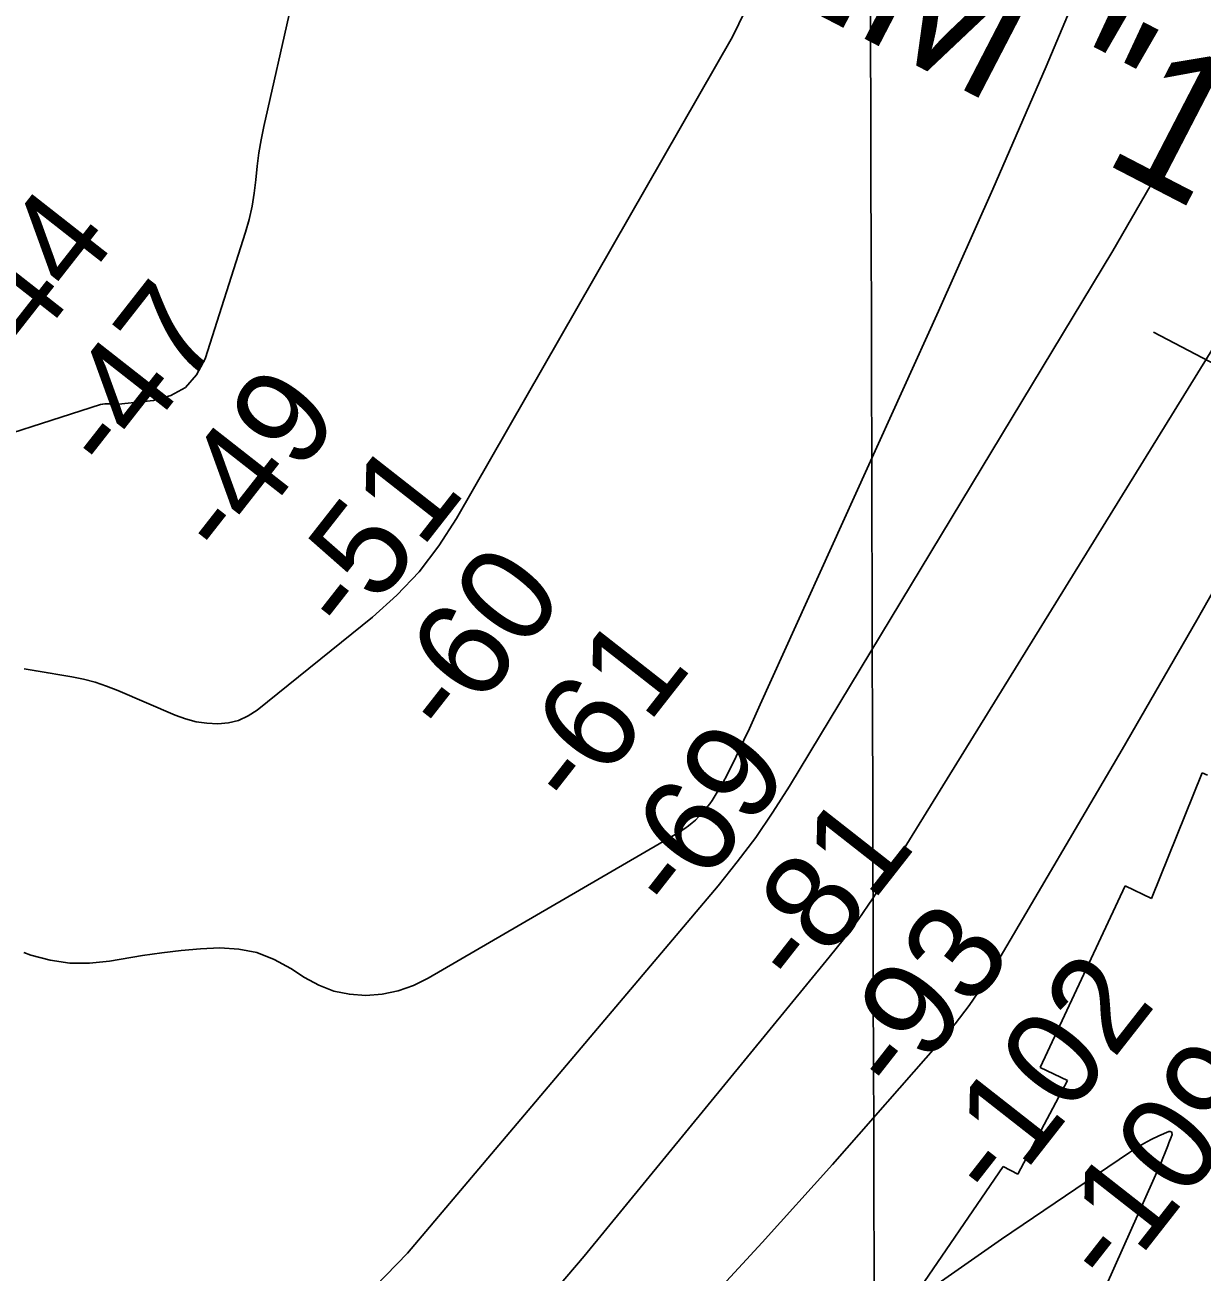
# Model space of a CAD drawing. Extents: x 3361039 to 3398939, y 576572 to 602007.
# Drawn here: x 3385600 to 3386421, y 597681 to 598551 of the extents above; entities that cross this region are included whole.
import ezdxf

# ---------------------------------------------------------------- set-up
doc = ezdxf.new("R2010")
doc.units = 0
for name, color, linetype in [('V-CHAN-NAID', 7, 'Continuous'), ('V-GRID-MAJR', 7, 'Continuous'), ('V-RIVR-RANG', 7, 'Continuous'), ('V-RRAP-RVMT', 7, 'Continuous'), ('V-TOPO-MAJR', 7, 'Continuous'), ('V-TOPO-MINR', 7, 'Continuous')]:
    doc.layers.add(name, color=color, linetype=linetype)

msp = doc.modelspace()

# ---------------------------------------------------------------- linework, layer by layer
at = {"layer": 'V-GRID-MAJR'}
msp.add_spline([(3386238.02, 582015.196), (3386220.397, 588073.2390000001), (3386202.7660000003, 594134.366), (3386185.134, 600195.512), (3386185.125, 600198.577)], degree=3, dxfattribs=at)
at = {"layer": 'V-RIVR-RANG'}
msp.add_line((3387647.066, 597681.1041999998), (3386387.5023, 598336.7714000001), dxfattribs=at)
at = {"layer": 'V-RRAP-RVMT'}
for p, q in [((3386386.116144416, 597941.5305666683), (3386421.4748763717, 598029.1312631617)), ((3386421.474876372, 598029.1312631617), (3386425.2348249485, 598027.6102631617)), ((3386308.4123183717, 597823.4298666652), (3386367.7167735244, 597950.2293333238)), ((3386367.7167735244, 597950.2293333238), (3386386.116144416, 597941.5305666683)), ((3386327.6116619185, 597814.4108999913), (3386308.4123183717, 597823.4298666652)), ((3386292.870192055, 597749.0926483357), (3386327.6116619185, 597814.4108999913)), ((3386204.4080000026, 597640.2240000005), (3386282.503000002, 597754.4720000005)), ((3386282.503000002, 597754.4720000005), (3386292.870192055, 597749.0926483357))]:
    msp.add_line(p, q, dxfattribs=at)
at = {"layer": 'V-TOPO-MAJR'}
for points in [[(3385785.2255787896, 598563.8642320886), (3385766.2403779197, 598480.4765174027), (3385764.3571067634, 598471.2577617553), (3385762.750492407, 598461.9973476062), (3385761.558863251, 598452.6744457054), (3385760.6438908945, 598443.3098853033), (3385759.6103065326, 598433.9776033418), (3385758.1456004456, 598424.7292441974), (3385756.03421177, 598415.6067692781), (3385753.4917013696, 598406.5682171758), (3385725.2528638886, 598318.2483856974), (3385719.3000473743, 598307.1916425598), (3385711.604784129, 598298.2857645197), (3385701.2958507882, 598292.6061841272), (3385689.2444707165, 598289.0774688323), (3385664.8533683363, 598286.6198250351), (3385661.6803163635, 598286.5032955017), (3385658.5181816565, 598286.790944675), (3385655.3902963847, 598286.9115247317), (3385653.8487356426, 598286.6831003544), (3385652.3183658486, 598286.3103187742), (3385549.373881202, 598253.4290654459)], [(3386469.1717056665, 598226.470491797), (3386417.8029948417, 598135.793234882), (3386365.621525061, 598045.5692433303), (3386276.4533576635, 597893.7490770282), (3386267.8709095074, 597880.0465201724), (3386258.791881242, 597866.7029418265), (3386248.967982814, 597853.8978312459), (3386238.647504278, 597841.4516991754), (3386163.333222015, 597755.7219113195), (3386114.3960722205, 597701.2345779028), (3386064.680735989, 597647.4829992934), (3386013.798120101, 597594.8350528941), (3385962.1373177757, 597542.9228613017), (3385780.7854410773, 597364.6441287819), (3385772.7060327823, 597356.832040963), (3385764.5421908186, 597349.1107185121), (3385756.251698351, 597341.5255441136), (3385747.8767722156, 597334.0311350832), (3385684.492761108, 597278.2487338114), (3385669.116852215, 597265.2780740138), (3385653.400670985, 597252.7532222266), (3385637.1740812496, 597240.8970824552)]]:
    msp.add_lwpolyline(points, dxfattribs=at)
at = {"layer": 'V-TOPO-MINR'}
for points in [[(3386348.8070390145, 598608.3385368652), (3386312.654533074, 598522.3125962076), (3386275.4085509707, 598436.7544115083), (3386237.43358476, 598351.5080641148), (3386112.966687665, 598076.8273082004), (3386109.1826902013, 598068.5339344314), (3386105.3700498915, 598060.2538397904), (3386101.5144453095, 598051.9936638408), (3386097.6301978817, 598043.7467670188), (3386094.4592415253, 598037.0594227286), (3386092.0693039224, 598032.2034501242), (3386089.5866358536, 598027.3971025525), (3386086.9648720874, 598022.6651925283), (3386084.250377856, 598017.9829075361), (3386079.4687655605, 598010.0054914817), (3386077.693941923, 598007.5243710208), (3386071.9793270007, 598000.7659780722), (3386069.878581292, 597998.4528757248), (3386067.6776247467, 597996.2470959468), (3386065.3263519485, 597994.2023000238), (3386062.874868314, 597992.2648266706), (3386060.3198187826, 597990.4508014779), (3386057.728143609, 597988.6926714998), (3386055.081529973, 597987.0183843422), (3386052.398290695, 597985.3999923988), (3385881.1444451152, 597885.8123366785), (3385870.7833721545, 597880.8194933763), (3385860.1106425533, 597876.948792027), (3385848.9704279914, 597874.7613036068), (3385837.5185567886, 597873.6959571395), (3385826.132236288, 597874.5763930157), (3385815.131857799, 597876.762660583), (3385804.710392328, 597880.9076756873), (3385794.67486887, 597886.3585224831), (3385785.266138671, 597892.6559327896), (3385773.6170680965, 597898.947234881), (3385761.5214681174, 597903.6845346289), (3385748.75607403, 597906.090830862), (3385735.544150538, 597906.9431247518), (3385721.997363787, 597906.2519476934), (3385708.4877313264, 597905.1879606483), (3385695.033830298, 597903.5647586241), (3385681.6170835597, 597901.568746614), (3385658.5398997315, 597897.6445161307), (3385644.6215207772, 597896.3403388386), (3385630.8109105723, 597896.4009311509), (3385617.161953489, 597898.5086778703), (3385603.6207651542, 597901.9811941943), (3385598.623863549, 597903.6706746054)], [(3386106.5077197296, 598569.9511502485), (3386093.6790958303, 598543.0942486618), (3385900.951910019, 598206.768268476), (3385888.500859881, 598187.620549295), (3385874.763446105, 598169.570697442), (3385859.0964868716, 598153.1676465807), (3385842.143164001, 598137.862463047), (3385761.6668101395, 598073.0303961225), (3385755.369761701, 598068.9539953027), (3385748.740442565, 598065.8176130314), (3385741.612717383, 598064.0912585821), (3385734.1527215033, 598063.3049226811), (3385726.515986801, 598063.7671925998), (3385719.0047107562, 598064.8384569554), (3385711.6816226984, 598066.8232129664), (3385704.4839932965, 598069.4169634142), (3385664.3476817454, 598086.7525661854), (3385656.5268048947, 598089.7956519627), (3385648.5908862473, 598092.4473891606), (3385640.4824049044, 598094.5121034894), (3385632.2588817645, 598096.1854692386), (3385623.9499070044, 598097.5728535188), (3385615.6434697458, 598098.9751462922), (3385607.34083874, 598100.399801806), (3385599.0407452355, 598101.8393658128)], [(3386435.35614099, 598530.1208725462), (3386398.1560728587, 598461.436149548), (3386359.0986661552, 598393.709676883), (3386133.3528687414, 598019.8154491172), (3386121.84962997, 598001.7507380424), (3386109.7945902, 597984.0820958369), (3386096.9118489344, 597967.0075569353), (3386083.47730667, 597950.3290869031), (3385866.6851384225, 597693.9480194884), (3385836.4810130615, 597662.5952667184)], [(3386472.9722820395, 598396.5990638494), (3386200.712819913, 597955.5885477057), (3386191.4603132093, 597941.3369947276), (3386181.845955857, 597927.3446967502), (3386171.6888225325, 597913.7412812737), (3386161.1698385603, 597900.3971207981), (3385989.985269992, 597691.8124054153), (3385945.6672908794, 597639.7069844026), (3385900.1731696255, 597588.6880290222), (3385852.91483516, 597539.2987720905), (3385804.480358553, 597490.9959807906), (3385739.7225948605, 597428.6456634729), (3385722.476338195, 597412.6991458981), (3385704.8235754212, 597397.2360477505), (3385686.5610534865, 597382.4980787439), (3385667.892025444, 597368.2435291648), (3385563.520171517, 597291.8385394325)], [(3386333.483260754, 597624.1975324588), (3386392.870755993, 597757.2210564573), (3386394.130717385, 597760.1379889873), (3386395.319420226, 597763.0846792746), (3386397.583310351, 597768.89934587), (3386398.3346026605, 597770.8407984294), (3386399.818515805, 597774.7308260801), (3386400.551136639, 597776.6794011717), (3386400.4765702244, 597777.7681254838), (3386400.1115160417, 597778.5453161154), (3386399.310730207, 597778.8552062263), (3386398.2194566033, 597778.8535626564), (3386391.2981941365, 597775.700583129), (3386386.015395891, 597773.1321207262), (3386380.828429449, 597770.3927184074), (3386375.785210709, 597767.3969062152), (3386370.837823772, 597764.2301541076), (3386281.364140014, 597703.7433680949), (3386232.4433764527, 597669.3087583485)]]:
    msp.add_lwpolyline(points, dxfattribs=at)

# ---------------------------------------------------------------- texts
at = {"layer": 'V-CHAN-NAID'}
msp.add_text('GEM "180A" (180.9)', height=100.00000200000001, rotation=332.6150294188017, dxfattribs=at).set_placement((3386004.562280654, 598635.5667506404))
at = {"layer": 'V-RIVR-RANG'}
for s, p in [('-44', (3385584.38156887, 598298.8495799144)), ('-47', (3385661.140488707, 598234.6789973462)), ('-49', (3385741.4785688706, 598175.0745799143)), ('-51', (3385827.1878895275, 598122.320910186)), ('-60', (3385897.9256306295, 598050.4681862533)), ('-61', (3385985.5877660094, 598000.2056975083)), ('-69', (3386055.6735688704, 597927.5225799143)), ('-81', (3386142.033827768, 597875.6003038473)), ('-93', (3386210.6560195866, 597801.0488005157)), ('-102', (3386279.439945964, 597726.7048955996)), ('-109', (3386359.7790261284, 597667.1004781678))]:
    msp.add_text(s, height=67.00000000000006, rotation=51.90741666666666, dxfattribs=at).set_placement(p)

doc.saveas('drawing.dxf')
